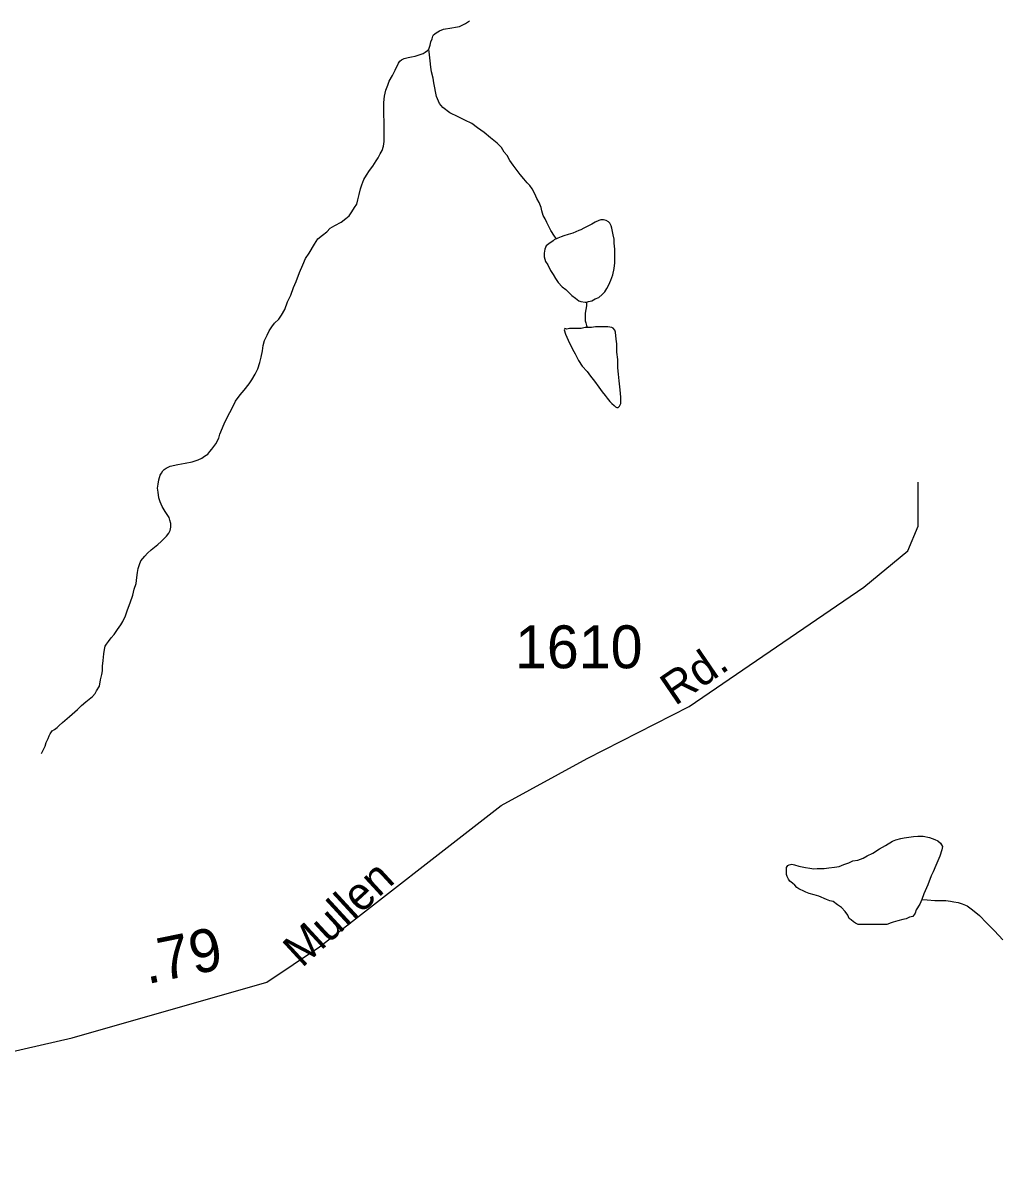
# Model space of a CAD drawing. Extents: x 2126262 to 2293712, y 749403 to 919119.
# Drawn here: x 2226809 to 2229652, y 801248 to 804611 of the extents above; entities that cross this region are included whole.
import ezdxf

# ---------------------------------------------------------------- set-up
doc = ezdxf.new("R2010")
doc.units = 0
for name, color, linetype in [('Exist Hydrographic Misc Water Feature', 7, 'Continuous'), ('Exist Road Secondary Mileage Hundredths English Label', 7, 'Continuous'), ('Exist Road Secondary Type 51 Attributed', 7, 'Continuous'), ('Exist Road Secondary Type 51 Label', 7, 'Continuous'), ('Exist Road Secondary Type 51 Number Label', 7, 'Continuous')]:
    doc.layers.add(name, color=color, linetype=linetype)

msp = doc.modelspace()

# ---------------------------------------------------------------- linework, layer by layer
at = {"layer": 'Exist Hydrographic Misc Water Feature'}
for points in [[(2227991.8, 804534.4), (2227995.5, 804546.5), (2227997.5, 804556.5), (2228001.4, 804564.4), (2228003.3, 804572.5), (2228005.3, 804576.5), (2228013.3, 804582.6), (2228023.3, 804588.6), (2228035.2, 804592.7), (2228059.2, 804596.9), (2228069.3, 804599), (2228081, 804601.2), (2228091, 804605.2), (2228099, 804609.3), (2228110.9, 804617.4)], [(2227499.2, 803620.7), (2227503.3, 803636.7), (2227507, 803654.8), (2227509.1, 803670.8), (2227512.8, 803684.8), (2227520.8, 803700.9), (2227526.5, 803712.9), (2227534.5, 803725), (2227542.3, 803735.1), (2227554.2, 803747.1), (2227562.2, 803759.2), (2227572, 803775.3), (2227579.8, 803797.3), (2227589.7, 803817.4), (2227597.5, 803839.4), (2227605.2, 803857.5), (2227615.3, 803883.6), (2227624.9, 803905.6), (2227632.7, 803923.7), (2227642.8, 803939.8), (2227658.6, 803965.9), (2227668.2, 803982), (2227682.3, 803992), (2227694.2, 804002.2), (2227704.1, 804012.2), (2227718, 804020.4), (2227736.1, 804030.5), (2227749.8, 804040.6), (2227759.7, 804048.7), (2227767.6, 804060.7), (2227775.4, 804072.8), (2227781.6, 804082.9), (2227785.3, 804094.9), (2227789.2, 804110.9), (2227793.1, 804127), (2227797, 804139), (2227802.7, 804155), (2227810.7, 804167.1), (2227818.7, 804181.2), (2227828.5, 804193.2), (2227838.6, 804209.2), (2227844.3, 804217.3), (2227850.3, 804229.4), (2227856.2, 804239.4), (2227859.9, 804251.4), (2227862, 804265.4), (2227861.8, 804281.4), (2227861.8, 804293.5), (2227861.6, 804305.5), (2227861.6, 804325.5), (2227861.2, 804341.5), (2227861.2, 804351.4), (2227860.9, 804367.4), (2227860.9, 804379.4), (2227862.8, 804397.4), (2227866.7, 804415.4), (2227872.4, 804429.5), (2227876.5, 804441.5), (2227886.2, 804457.6), (2227894.2, 804473.7), (2227904, 804493.7), (2227907.9, 804499.8), (2227912, 804503.8), (2227920, 804507.8), (2227932.1, 804510), (2227941.9, 804512), (2227951.8, 804514.1), (2227963.7, 804518.2), (2227975.8, 804522.3), (2227981.7, 804526.3), (2227987.7, 804530.4), (2227991.8, 804534.4)], [(2228363.9, 803981.6), (2228358, 803989.6), (2228347.7, 804005.5), (2228335.8, 804029.4), (2228331.5, 804039.4), (2228325.6, 804049.3), (2228321.5, 804063.2), (2228319.2, 804073.2), (2228313.3, 804087.2), (2228306.9, 804099.1), (2228301, 804113.1), (2228293, 804127), (2228286.8, 804137), (2228278.8, 804144.9), (2228268.8, 804156.8), (2228258.5, 804168.7), (2228246.4, 804184.6), (2228238.2, 804196.6), (2228228.2, 804210.4), (2228220, 804224.4), (2228212, 804234.3), (2228204, 804248.3), (2228191.7, 804260.2), (2228181.9, 804268.1), (2228171.8, 804275.9), (2228153.6, 804291.8), (2228133.5, 804305.6), (2228117.5, 804317.5), (2228097.2, 804327.3), (2228077.3, 804337.2), (2228053.3, 804348.9), (2228033, 804364.8), (2228022.9, 804376.7), (2228014.7, 804396.6), (2228006.5, 804436.6), (2228004.3, 804450.5), (2228000.2, 804468.5), (2227997.9, 804482.4), (2227996.1, 804500.5), (2227993.8, 804518.5), (2227991.8, 804534.4)], [(2228451.5, 803796.4), (2228457.4, 803798.5), (2228467.5, 803800.6), (2228477.5, 803806.6), (2228487.6, 803810.7), (2228497.2, 803818.8), (2228505.2, 803826.9), (2228511.2, 803836.9), (2228516.9, 803847), (2228523.1, 803861), (2228528.8, 803877), (2228532.7, 803895.1), (2228534.5, 803911.1), (2228534.3, 803937.1), (2228534.3, 803951.1), (2228532.1, 803969), (2228532.1, 803981), (2228530, 803993), (2228527.8, 804003), (2228525.7, 804013), (2228523.7, 804019), (2228519.6, 804026.9), (2228515.5, 804030.9), (2228509.5, 804034.9), (2228501.5, 804036.7), (2228493.5, 804036.7), (2228487.6, 804034.6), (2228477.5, 804030.6), (2228467.7, 804024.4), (2228459.7, 804020.4), (2228451.7, 804016.3), (2228443.7, 804012.2), (2228435.7, 804008.2), (2228429.8, 804006.2), (2228411.9, 803998), (2228398, 803993.9), (2228386.1, 803989.8), (2228378.1, 803987.7), (2228368, 803983.7), (2228363.9, 803981.6)], [(2228363.9, 803981.6), (2228358, 803979.6), (2228354.1, 803975.6), (2228342.2, 803967.4), (2228334.2, 803961.4), (2228330.3, 803951.4), (2228328.5, 803939.4), (2228328.5, 803929.4), (2228332.6, 803915.5), (2228338.7, 803905.5), (2228346.7, 803889.6), (2228354.9, 803877.6), (2228361.1, 803865.7), (2228369.1, 803853.7), (2228381.2, 803841.8), (2228391.2, 803834), (2228399.2, 803826), (2228409.3, 803816.1), (2228419.5, 803808.2), (2228429.6, 803800.3), (2228435.5, 803798.3), (2228447.4, 803796.4), (2228451.5, 803796.4)], [(2228451.5, 803796.4), (2228451.5, 803786.4), (2228447.8, 803764.4), (2228447.8, 803758.4), (2228448, 803750.4), (2228448, 803742.4), (2228450.1, 803736.4), (2228451.9, 803728.5), (2228454, 803722.5)], [(2228454, 803722.5), (2228448, 803722.5), (2228436.3, 803720.3), (2228418.3, 803720.2), (2228402.3, 803720.1), (2228394.3, 803718), (2228388.3, 803719.9), (2228386.3, 803715.9), (2228390.2, 803703.9), (2228398.6, 803686.1), (2228410.7, 803660.1), (2228418.7, 803646.2), (2228428.9, 803626.3), (2228439, 803610.4), (2228453.3, 803594.5), (2228463.2, 803580.7), (2228475.5, 803566.7), (2228487.6, 803548.8), (2228497.8, 803534.9), (2228505.8, 803525), (2228511.8, 803517), (2228519.8, 803507.1), (2228525.9, 803501.2), (2228532.1, 803495.2), (2228536, 803491.3), (2228540.1, 803489.3), (2228544, 803489.3), (2228548.1, 803493.3), (2228552, 803501.4), (2228551.8, 803519.4), (2228549.5, 803541.3), (2228547.3, 803567.3), (2228545.2, 803587.3), (2228543, 803605.3), (2228542.7, 803629.3), (2228540.7, 803651.2), (2228540.5, 803675.2), (2228538.2, 803689.2), (2228536.2, 803709.1), (2228534.3, 803715.1), (2228530, 803721.1), (2228525.9, 803723.1), (2228514, 803725), (2228498, 803724.8), (2228477.9, 803724.7), (2228466.1, 803722.6), (2228454, 803722.5)], [(2226862.8, 802480), (2226866.7, 802488), (2226872.8, 802502), (2226876.5, 802512.1), (2226882.4, 802524.1), (2226884.5, 802532.1), (2226888.2, 802538.2), (2226894.1, 802546.2), (2226900.3, 802550.2), (2226908.3, 802556.3), (2226914.2, 802562.4), (2226924.1, 802570.4), (2226944, 802588.6), (2226967.7, 802608.8), (2226979.6, 802620.9), (2226991.5, 802631), (2227001.6, 802639.1), (2227011.4, 802647.1), (2227019.2, 802655.2), (2227023.3, 802663.3), (2227031.3, 802677.3), (2227035, 802695.3), (2227038.9, 802711.3), (2227040.7, 802721.4), (2227040.7, 802735.4), (2227042.4, 802751.4), (2227044.4, 802771.4), (2227046.3, 802783.4), (2227048.3, 802793.4), (2227052.2, 802799.4), (2227058, 802807.4), (2227066, 802817.5), (2227074, 802827.6), (2227083.8, 802841.7), (2227093.6, 802855.7), (2227099.4, 802865.7), (2227107.4, 802881.8), (2227113.3, 802899.9), (2227121.3, 802919.9), (2227128.9, 802942), (2227132.8, 802960), (2227138.8, 802976.1), (2227140.4, 802994.1), (2227142.4, 803008.1), (2227144.3, 803020), (2227148.2, 803032.1), (2227152.3, 803042.1), (2227164, 803056.2), (2227172, 803064.3), (2227182, 803074.4), (2227191.7, 803082.4), (2227201.7, 803090.5), (2227211.8, 803098.6), (2227219.5, 803106.7), (2227227.5, 803114.7), (2227233.5, 803122.7), (2227237.4, 803130.8), (2227239.2, 803140.8), (2227239.2, 803150.8), (2227237.2, 803160.8), (2227234.9, 803168.8), (2227231, 803174.8), (2227223, 803186.7), (2227214.8, 803200.5), (2227208.7, 803214.5), (2227204.8, 803226.5), (2227202.5, 803242.5), (2227200.5, 803254.4), (2227202.3, 803266.4), (2227204.2, 803278.5), (2227208.1, 803292.5), (2227212, 803298.5), (2227216.1, 803304.6), (2227220, 803308.6), (2227225.9, 803312.6), (2227238, 803318.8), (2227259.7, 803322.9), (2227281.7, 803327.1), (2227301.8, 803331.3), (2227319.8, 803337.4), (2227329.7, 803341.4), (2227337.4, 803347.5), (2227347.5, 803353.6), (2227353.4, 803361.6), (2227359.4, 803367.7), (2227365.3, 803375.8), (2227371.3, 803383.8), (2227379.3, 803399.9), (2227383, 803411.9), (2227394.7, 803441.9), (2227404.7, 803462), (2227418.4, 803488.1), (2227428.3, 803508.2), (2227442, 803526.3), (2227453.9, 803540.4), (2227467.7, 803558.5), (2227475.7, 803570.6), (2227485.5, 803586.6), (2227493.5, 803602.7), (2227499.2, 803620.7)], [(2229429.2, 802055.1), (2229423.4, 802041), (2229413.4, 802024.9), (2229409.7, 802014.9), (2229403.8, 802004.9), (2229393.7, 802002.8), (2229383.7, 801998.7), (2229373.8, 801996.6), (2229359.7, 801992.5), (2229345.9, 801988.4), (2229340, 801986.4), (2229327.9, 801982.2), (2229318, 801982.2), (2229305.9, 801982.1), (2229294.1, 801982), (2229279.9, 801981.9), (2229270.1, 801981.8), (2229255.9, 801981.7), (2229244, 801981.6), (2229236, 801985.5), (2229230.1, 801989.5), (2229223.9, 801995.5), (2229217.8, 801999.4), (2229213.7, 802009.3), (2229205.7, 802019.2), (2229195.4, 802031.2), (2229183.5, 802039.1), (2229171.4, 802048.9), (2229161.4, 802050.9), (2229151.5, 802054.8), (2229129.2, 802064.6), (2229115.3, 802068.5), (2229101.3, 802072.4), (2229091.3, 802076.3), (2229083.3, 802080.2), (2229075.3, 802084.2), (2229071.2, 802086.1), (2229065.2, 802090.1), (2229059.1, 802096.1), (2229052.9, 802102), (2229044.9, 802107.9), (2229041, 802113.9), (2229036.9, 802121.8), (2229034.7, 802127.8), (2229034.7, 802133.8), (2229034.7, 802141.8), (2229034.7, 802147.8), (2229038.8, 802153.8), (2229042.7, 802155.9), (2229050.5, 802158), (2229058.7, 802156), (2229070.8, 802152.1), (2229080.8, 802150.2), (2229090.6, 802148.3), (2229102.7, 802146.4), (2229114.6, 802144.4), (2229124.7, 802144.6), (2229136.8, 802144.6), (2229144.8, 802144.7), (2229158.7, 802146.8), (2229174.7, 802148.9), (2229188.5, 802151.1), (2229202.4, 802157.2), (2229216.5, 802161.3), (2229228.4, 802167.4), (2229242.6, 802169.5), (2229258.6, 802175.6), (2229270.3, 802181.7), (2229286.3, 802189.9), (2229306.2, 802202), (2229324, 802212.1), (2229344.1, 802224.3), (2229353.9, 802228.4), (2229368.1, 802232.5), (2229377.7, 802234.5), (2229391.7, 802236.7), (2229405.8, 802238.8), (2229417.7, 802238.9), (2229433.7, 802239), (2229451.7, 802235.2), (2229467.9, 802229.3), (2229475.9, 802225.4), (2229483.9, 802219.4), (2229490.1, 802209.5), (2229488, 802199.5), (2229482.3, 802181.4), (2229476.6, 802167.4), (2229470.4, 802153.4), (2229462.8, 802135.3), (2229456.7, 802123.3), (2229447, 802097.2), (2229435.3, 802071.1), (2229429.2, 802055.1)], [(2229429.2, 802055.1), (2229445.2, 802053.2), (2229467.3, 802051.4), (2229479.2, 802051.5), (2229491.3, 802051.6), (2229499.3, 802051.6), (2229513.3, 802049.7), (2229523.3, 802047.8), (2229535.2, 802045.9), (2229547.3, 802042), (2229561.4, 802036.1), (2229577.4, 802024.3), (2229597.5, 802008.4), (2229617.8, 801986.6), (2229642, 801962.8), (2229666.2, 801937.1)]]:
    msp.add_lwpolyline(points, dxfattribs=at)
at = {"layer": 'Exist Road Secondary Type 51 Attributed'}
msp.add_lwpolyline([(2225964.8, 801248.4), (2226107.8, 801434.7), (2226164.3, 801454.9), (2226671.5, 801586.9), (2226952, 801651.2), (2227520, 801813.2), (2227673.5, 801916.5), (2228202.6, 802328.8), (2228453.8, 802465.7), (2228751.1, 802617.9), (2229260.4, 802965.7), (2229388.4, 803071.2), (2229419.1, 803143.8), (2229419.1, 803272.3)], dxfattribs=at)

# ---------------------------------------------------------------- texts
at = {"layer": 'Exist Road Secondary Mileage Hundredths English Label'}
msp.add_text('.79', height=125, rotation=11.5448, dxfattribs=at).set_placement((2227170.2, 801807.5))
at = {"layer": 'Exist Road Secondary Type 51 Label'}
for s, rotation, p in [('Rd.', 34.3006, (2228709.9, 802617.9)), ('Mullen', 42.6531, (2227622.1, 801853.3))]:
    msp.add_text(s, height=95, rotation=rotation, dxfattribs=at).set_placement(p)
at = {"layer": 'Exist Road Secondary Type 51 Number Label'}
msp.add_text('1610', height=125, dxfattribs=at).set_placement((2228243.3, 802729.1))

doc.saveas('drawing.dxf')
